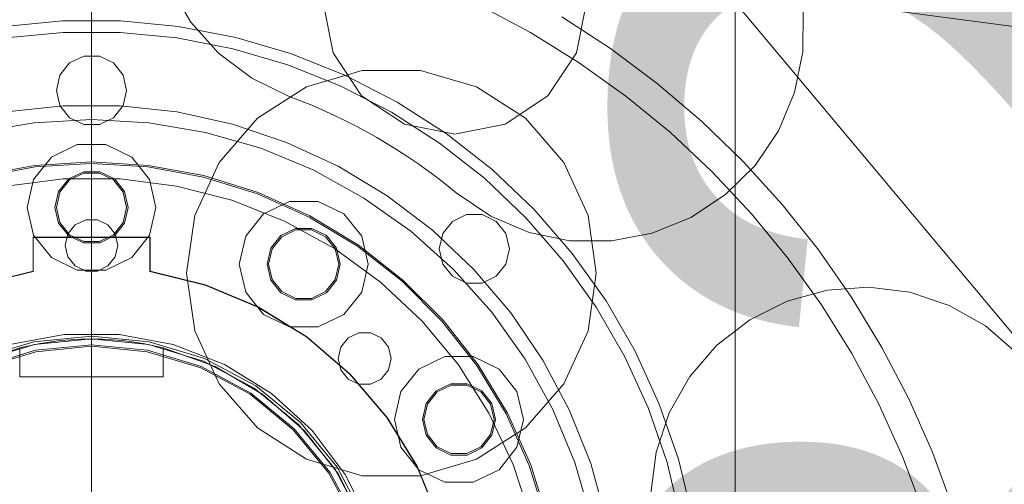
# Model space of a CAD drawing. Header units: millimetres. Extents: x -4395 to 65662, y -65530 to 6847.
# Tile 862 of 1034: x 24426 to 24762, y 1775 to 1934. Entities that reach past the tile are written whole.
import ezdxf

# ---------------------------------------------------------------- set-up
doc = ezdxf.new("R2010")
doc.units = ezdxf.units.MM
for name, color, linetype, lineweight in [('COTAS_O', 1, 'Continuous', 0), ('COTAS_P', 1, 'Continuous', 0), ('lateral_briquetadora', 7, 'Continuous', 0)]:
    doc.layers.add(name, color=color, linetype=linetype, lineweight=lineweight)
doc.dimstyles.new('R19_100', dxfattribs={"dimtxt": 250, "dimasz": 150, "dimexe": 150, "dimexo": 80, "dimgap": 100, "dimtad": 1, "dimtih": 1, "dimtoh": 1, "dimdsep": 46, "dimcen": 0.09, "dimadec": 0, "dimazin": 0, "dimtfac": 1, "dimtdec": 4, "dimtofl": 0, "dimtmove": 0, "dimatfit": 3, "dimfxl": 1, "dimtolj": 1, "dimtzin": 0, "dimarcsym": 0})

# ---------------------------------------------------------------- blocks, each defined once
blk = doc.blocks.new('DIM_R33_4')
at = {"layer": 'COTAS_P'}
for p, q in [((15248.37, 1279.09), (24311.82, 4109.09)), ((24311.82, 4109.09), (24155.23, 4107.34)), ((24311.82, 4109.09), (24182.05, 4021.43)), ((24580.07, 3250), (24311.82, 4109.09)), ((15248.37, 1279.09), (15378.14, 1366.76)), ((15248.37, 1279.09), (15404.97, 1280.85)), ((15516.62, 420), (15248.37, 1279.09))]:
    blk.add_line(p, q, dxfattribs=at)
blk.add_text('9495 P', height=250, rotation=17.3406, dxfattribs=at).set_placement((19750.29, 2789.55))
blk = doc.blocks.new('DIM_R33_6')
at = {"layer": 'COTAS_P'}
for p, q in [((24580.07, 3250), (24980.07, 3250)), ((24980.07, 3250), (24935.07, 3100)), ((24980.07, 0), (24980.07, 3250)), ((24980.07, 3250), (25025.07, 3100)), ((24980.07, 0), (24935.07, 150)), ((24980.07, 0), (25025.07, 150)), ((24580.07, 0), (24980.07, 0))]:
    blk.add_line(p, q, dxfattribs=at)
blk.add_text('3250 P', height=250, rotation=90, dxfattribs=at).set_placement((24880.07, 1625))
blk = doc.blocks.new('DIM_R33_7')
at = {"layer": 'COTAS_P'}
for p, q in [((24250.07, 2141), (24400.07, 2186)), ((26750.07, 2141), (26600.07, 2186)), ((24250.07, 1241), (24250.07, 2141)), ((24250.07, 2141), (26750.07, 2141)), ((24250.07, 2141), (24400.07, 2096)), ((26750.07, 2141), (26600.07, 2096)), ((26750.07, 1241), (26750.07, 2141))]:
    blk.add_line(p, q, dxfattribs=at)
blk.add_text('2500 P', height=250, dxfattribs=at).set_placement((25500.07, 2241))
blk = doc.blocks.new('DIM_R33_27')
at = {"layer": 'COTAS_O'}
for p, q in [((23750.07, 2330), (24450.07, 2330)), ((24450.07, 2330), (24405.07, 2180)), ((24450.07, 0), (24450.07, 2330)), ((24450.07, 2330), (24495.07, 2180)), ((24450.07, 0), (24405.07, 150)), ((24450.07, 0), (24495.07, 150)), ((23750.07, 0), (24450.07, 0))]:
    blk.add_line(p, q, dxfattribs=at)
blk.add_text('2330 O', height=250, rotation=90, dxfattribs=at).set_placement((24350.07, 1165))

msp = doc.modelspace()

# ---------------------------------------------------------------- linework, layer by layer
at = {"layer": 'lateral_briquetadora'}
for p, q in [((26235.991, 1736.548), (24489.68, 1968.382)), ((24484.035, 1933.346), (24476.851, 1945.609)), ((24532.618, 1922.77), (24529.192, 1939.991)), ((24582.754, 1939.062), (24600.067, 1929.808)), ((24619.192, 1939.991), (24615.767, 1922.77)), ((24670.067, 1940), (24670.067, 1510)), ((24670.067, 1940), (25030.067, 1510)), ((24610.769, 1935.094), (24627.424, 1924.253)), ((24693.277, 1937.34), (24693.187, 1923.128)), ((24420.324, 1931.873), (24440.123, 1933.763)), ((24440.123, 1933.763), (24460.012, 1933.763)), ((24460.012, 1933.763), (24479.811, 1931.873)), ((24479.811, 1931.873), (24499.341, 1928.109)), ((24493.474, 1922.72), (24484.035, 1933.346)), ((24420.893, 1927.913), (24440.313, 1929.768)), ((24440.313, 1929.768), (24459.822, 1929.768)), ((24459.822, 1929.768), (24479.242, 1927.913)), ((24600.067, 1929.808), (24616.739, 1919.441)), ((24479.242, 1927.913), (24498.398, 1924.221)), ((24499.341, 1928.109), (24518.425, 1922.505)), ((24447.397, 1921.699), (24442.586, 1919.382)), ((24452.738, 1921.699), (24447.397, 1921.699)), ((24457.549, 1919.382), (24452.738, 1921.699)), ((24504.805, 1914.14), (24493.474, 1922.72)), ((24498.398, 1924.221), (24517.116, 1918.725)), ((24518.425, 1922.505), (24536.889, 1915.113)), ((24542.373, 1908.171), (24532.618, 1922.77)), ((24615.767, 1922.77), (24606.012, 1908.171)), ((24627.424, 1924.253), (24643.349, 1912.368)), ((24693.187, 1923.128), (24690.325, 1909.207)), ((24442.586, 1919.382), (24439.256, 1915.207)), ((24460.879, 1915.207), (24457.549, 1919.382)), ((24517.116, 1918.725), (24535.228, 1911.475)), ((24616.739, 1919.441), (24632.696, 1908.006)), ((24439.256, 1915.207), (24438.067, 1910)), ((24462.067, 1910), (24460.879, 1915.207)), ((24523.488, 1911.209), (24542.605, 1916.823)), ((24536.889, 1915.113), (24554.567, 1905.999)), ((24542.605, 1916.823), (24562.53, 1916.823)), ((24562.53, 1916.823), (24581.647, 1911.209)), ((24517.591, 1907.936), (24504.805, 1914.14)), ((24535.228, 1911.475), (24552.567, 1902.535)), ((24643.349, 1912.368), (24658.481, 1899.486)), ((24438.067, 1910), (24439.256, 1904.793)), ((24460.879, 1904.793), (24462.067, 1910)), ((24506.727, 1900.438), (24523.488, 1911.209)), ((24521.463, 1906.46), (24517.591, 1907.936)), ((24556.972, 1898.416), (24542.373, 1908.171)), ((24581.647, 1911.209), (24598.408, 1900.438)), ((24606.012, 1908.171), (24591.413, 1898.416)), ((24632.696, 1908.006), (24647.871, 1895.552)), ((24690.325, 1909.207), (24684.803, 1896.111)), ((24440.322, 1904.736), (24420.947, 1902.629)), ((24439.256, 1904.793), (24442.586, 1900.618)), ((24459.812, 1904.736), (24440.322, 1904.736)), ((24457.549, 1900.618), (24460.879, 1904.793)), ((24479.188, 1902.629), (24459.812, 1904.736)), ((24525.303, 1904.902), (24521.463, 1906.46)), ((24529.108, 1903.263), (24525.303, 1904.902)), ((24554.567, 1905.999), (24571.299, 1895.246)), ((24498.223, 1898.439), (24479.188, 1902.629)), ((24532.878, 1901.543), (24529.108, 1903.263)), ((24536.611, 1899.743), (24532.878, 1901.543)), ((24552.567, 1902.535), (24568.979, 1891.988)), ((24411.126, 1895.612), (24430.474, 1898.9)), ((24430.474, 1898.9), (24450.067, 1900)), ((24442.586, 1900.618), (24447.397, 1898.301)), ((24447.397, 1898.301), (24452.738, 1898.301)), ((24450.067, 1900), (24469.661, 1898.9)), ((24452.738, 1898.301), (24457.549, 1900.618)), ((24469.661, 1898.9), (24489.009, 1895.612)), ((24493.68, 1885.38), (24506.727, 1900.438)), ((24516.692, 1892.216), (24498.223, 1898.439)), ((24540.304, 1897.865), (24536.611, 1899.743)), ((24543.957, 1895.909), (24540.304, 1897.865)), ((24574.192, 1894.991), (24556.972, 1898.416)), ((24591.413, 1898.416), (24574.192, 1894.991)), ((24598.408, 1900.438), (24611.455, 1885.38)), ((24658.481, 1899.486), (24672.756, 1885.662)), ((24489.009, 1895.612), (24507.866, 1890.18)), ((24547.567, 1893.875), (24543.957, 1895.909)), ((24571.299, 1895.246), (24586.933, 1882.952)), ((24647.871, 1895.552), (24662.2, 1882.132)), ((24684.803, 1896.111), (24676.831, 1884.344)), ((24436.351, 1887.2), (24445.172, 1891.448)), ((24445.172, 1891.448), (24454.963, 1891.448)), ((24454.963, 1891.448), (24463.784, 1887.2)), ((24534.381, 1884.032), (24516.692, 1892.216)), ((24551.134, 1891.765), (24547.567, 1893.875)), ((24554.654, 1889.58), (24551.134, 1891.765)), ((24568.979, 1891.988), (24584.314, 1879.929)), ((24507.866, 1890.18), (24525.997, 1882.67)), ((24558.128, 1887.321), (24554.654, 1889.58)), ((24430.246, 1879.545), (24436.351, 1887.2)), ((24430.721, 1884.33), (24450.067, 1885.5)), ((24430.782, 1883.833), (24450.067, 1885)), ((24450.067, 1885.5), (24469.414, 1884.33)), ((24450.067, 1885), (24469.353, 1883.833)), ((24463.784, 1887.2), (24469.889, 1879.545)), ((24485.403, 1867.256), (24493.68, 1885.38)), ((24561.553, 1884.988), (24558.128, 1887.321)), ((24564.927, 1882.583), (24561.553, 1884.988)), ((24611.455, 1885.38), (24619.732, 1867.256)), ((24672.756, 1885.662), (24686.116, 1870.951)), ((24411.657, 1880.836), (24430.721, 1884.33)), ((24411.777, 1880.351), (24430.782, 1883.833)), ((24442.274, 1879.773), (24447.286, 1882.187)), ((24442.586, 1879.382), (24447.397, 1881.699)), ((24447.286, 1882.187), (24452.849, 1882.187)), ((24447.397, 1881.699), (24452.738, 1881.699)), ((24452.738, 1881.699), (24457.549, 1879.382)), ((24452.849, 1882.187), (24457.861, 1879.773)), ((24469.353, 1883.833), (24488.358, 1880.351)), ((24469.414, 1884.33), (24488.478, 1880.836)), ((24525.997, 1882.67), (24543.173, 1873.177)), ((24551.081, 1873.984), (24534.381, 1884.032)), ((24568.249, 1880.107), (24564.927, 1882.583)), ((24586.933, 1882.952), (24601.328, 1869.227)), ((24662.2, 1882.132), (24675.619, 1867.804)), ((24676.831, 1884.344), (24666.718, 1874.359)), ((24421.023, 1877.255), (24440.335, 1879.694)), ((24428.067, 1870), (24430.246, 1879.545)), ((24438.805, 1875.424), (24442.274, 1879.773)), ((24439.256, 1875.207), (24442.586, 1879.382)), ((24440.335, 1879.694), (24459.8, 1879.694)), ((24457.549, 1879.382), (24460.879, 1875.207)), ((24457.861, 1879.773), (24461.33, 1875.424)), ((24459.8, 1879.694), (24479.112, 1877.255)), ((24469.889, 1879.545), (24472.067, 1870)), ((24488.358, 1880.351), (24506.804, 1874.603)), ((24488.478, 1880.836), (24506.982, 1875.07)), ((24571.518, 1877.56), (24568.249, 1880.107)), ((24584.314, 1879.929), (24598.433, 1866.466)), ((24437.567, 1870), (24438.805, 1875.424)), ((24438.067, 1870), (24439.256, 1875.207)), ((24460.879, 1875.207), (24462.067, 1870)), ((24461.33, 1875.424), (24462.567, 1870)), ((24479.112, 1877.255), (24497.965, 1872.414)), ((24506.804, 1874.603), (24524.423, 1866.673)), ((24506.982, 1875.07), (24524.656, 1867.116)), ((24574.733, 1874.945), (24571.518, 1877.56)), ((24586.499, 1866.974), (24574.733, 1874.945)), ((24666.718, 1874.359), (24654.85, 1866.538)), ((24497.965, 1872.414), (24516.063, 1865.248)), ((24508.851, 1867.774), (24517.672, 1872.022)), ((24517.672, 1872.022), (24527.463, 1872.022)), ((24527.463, 1872.022), (24536.284, 1867.774)), ((24543.173, 1873.177), (24559.178, 1861.821)), ((24566.597, 1862.189), (24551.081, 1873.984)), ((24686.116, 1870.951), (24698.506, 1855.414)), ((24430.246, 1860.455), (24428.067, 1870)), ((24438.805, 1864.576), (24437.567, 1870)), ((24439.256, 1864.793), (24438.067, 1870)), ((24462.067, 1870), (24460.879, 1864.793)), ((24462.567, 1870), (24461.33, 1864.576)), ((24472.067, 1870), (24469.889, 1860.455)), ((24502.746, 1860.119), (24508.851, 1867.774)), ((24536.284, 1867.774), (24542.389, 1860.119)), ((24601.328, 1869.227), (24614.353, 1854.195)), ((24675.619, 1867.804), (24688.073, 1852.628)), ((24442.274, 1860.227), (24438.805, 1864.576)), ((24442.586, 1860.618), (24439.256, 1864.793)), ((24444.456, 1864.036), (24448.065, 1865.774)), ((24448.065, 1865.774), (24452.07, 1865.774)), ((24452.07, 1865.774), (24455.679, 1864.036)), ((24460.879, 1864.793), (24457.549, 1860.618)), ((24461.33, 1864.576), (24457.861, 1860.227)), ((24482.567, 1847.535), (24485.403, 1867.256)), ((24516.063, 1865.248), (24533.121, 1855.871)), ((24524.423, 1866.673), (24540.958, 1856.677)), ((24524.656, 1867.116), (24541.242, 1857.089)), ((24573.4, 1865.197), (24570.071, 1861.021)), ((24578.212, 1867.514), (24573.4, 1865.197)), ((24583.552, 1867.514), (24578.212, 1867.514)), ((24588.364, 1865.197), (24583.552, 1867.514)), ((24599.595, 1861.452), (24586.499, 1866.974)), ((24591.694, 1861.021), (24588.364, 1865.197)), ((24598.433, 1866.466), (24611.208, 1851.723)), ((24619.732, 1867.256), (24622.567, 1847.535)), ((24654.85, 1866.538), (24641.685, 1861.183)), ((24441.067, 1857), (24441.959, 1860.905)), ((24441.959, 1860.905), (24444.456, 1864.036)), ((24455.679, 1864.036), (24458.176, 1860.905)), ((24458.176, 1860.905), (24459.067, 1857)), ((24514.774, 1860.347), (24519.786, 1862.76)), ((24515.086, 1859.956), (24519.897, 1862.273)), ((24519.786, 1862.76), (24525.349, 1862.76)), ((24519.897, 1862.273), (24525.238, 1862.273)), ((24525.238, 1862.273), (24530.049, 1859.956)), ((24525.349, 1862.76), (24530.361, 1860.347)), ((24559.178, 1861.821), (24573.811, 1848.744)), ((24580.747, 1848.786), (24566.597, 1862.189)), ((24570.071, 1861.021), (24568.882, 1855.815)), ((24592.882, 1855.815), (24591.694, 1861.021)), ((24613.516, 1858.59), (24599.595, 1861.452)), ((24641.685, 1861.183), (24627.729, 1858.499)), ((24430.067, 1859.75), (24470.067, 1859.75)), ((24430.067, 1848.136), (24430.067, 1859.75)), ((24430.167, 1848.051), (24430.167, 1859.65)), ((24430.167, 1859.65), (24469.967, 1859.65)), ((24436.351, 1852.8), (24430.246, 1860.455)), ((24447.286, 1857.813), (24442.274, 1860.227)), ((24447.397, 1858.301), (24442.586, 1860.618)), ((24452.849, 1857.813), (24447.286, 1857.813)), ((24452.738, 1858.301), (24447.397, 1858.301)), ((24457.549, 1860.618), (24452.738, 1858.301)), ((24457.861, 1860.227), (24452.849, 1857.813)), ((24469.889, 1860.455), (24463.784, 1852.8)), ((24469.967, 1859.65), (24469.967, 1848.051)), ((24470.067, 1859.75), (24470.067, 1848.136)), ((24500.567, 1850.574), (24502.746, 1860.119)), ((24511.305, 1855.997), (24514.774, 1860.347)), ((24511.756, 1855.78), (24515.086, 1859.956)), ((24530.049, 1859.956), (24533.379, 1855.78)), ((24530.361, 1860.347), (24533.83, 1855.997)), ((24542.389, 1860.119), (24544.567, 1850.574)), ((24627.729, 1858.499), (24613.516, 1858.59)), ((24441.959, 1853.095), (24441.067, 1857)), ((24459.067, 1857), (24458.176, 1853.095)), ((24510.067, 1850.574), (24511.305, 1855.997)), ((24510.567, 1850.574), (24511.756, 1855.78)), ((24533.121, 1855.871), (24548.868, 1844.43)), ((24533.379, 1855.78), (24534.567, 1850.574)), ((24533.83, 1855.997), (24535.067, 1850.574)), ((24540.958, 1856.677), (24556.167, 1844.762)), ((24541.242, 1857.089), (24556.499, 1845.136)), ((24568.882, 1855.815), (24570.071, 1850.608)), ((24591.694, 1850.608), (24592.882, 1855.815)), ((24614.353, 1854.195), (24625.889, 1837.994)), ((24698.506, 1855.414), (24709.875, 1839.116)), ((24445.172, 1848.552), (24436.351, 1852.8)), ((24444.456, 1849.964), (24441.959, 1853.095)), ((24463.784, 1852.8), (24454.963, 1848.552)), ((24458.176, 1853.095), (24455.679, 1849.964)), ((24611.208, 1851.723), (24622.524, 1835.831)), ((24688.073, 1852.628), (24699.508, 1836.671)), ((24411.103, 1843.509), (24430.067, 1848.136)), ((24411.206, 1843.437), (24430.167, 1848.051)), ((24448.065, 1848.226), (24444.456, 1849.964)), ((24454.963, 1848.552), (24445.172, 1848.552)), ((24452.07, 1848.226), (24448.065, 1848.226)), ((24455.679, 1849.964), (24452.07, 1848.226)), ((24469.967, 1848.051), (24488.929, 1843.437)), ((24470.067, 1848.136), (24489.032, 1843.509)), ((24485.403, 1827.814), (24482.567, 1847.535)), ((24502.746, 1841.028), (24500.567, 1850.574)), ((24511.305, 1845.15), (24510.067, 1850.574)), ((24511.756, 1845.367), (24510.567, 1850.574)), ((24534.567, 1850.574), (24533.379, 1845.367)), ((24535.067, 1850.574), (24533.83, 1845.15)), ((24544.567, 1850.574), (24542.389, 1841.028)), ((24570.071, 1850.608), (24573.4, 1846.433)), ((24573.811, 1848.744), (24586.888, 1834.111)), ((24593.364, 1833.931), (24580.747, 1848.786)), ((24588.364, 1846.433), (24591.694, 1850.608)), ((24622.567, 1847.535), (24619.732, 1827.814)), ((24514.774, 1840.801), (24511.305, 1845.15)), ((24515.086, 1841.192), (24511.756, 1845.367)), ((24533.379, 1845.367), (24530.049, 1841.192)), ((24533.83, 1845.15), (24530.361, 1840.801)), ((24548.868, 1844.43), (24563.058, 1831.105)), ((24556.167, 1844.762), (24569.829, 1831.1)), ((24556.499, 1845.136), (24570.203, 1831.431)), ((24573.4, 1846.433), (24578.212, 1844.116)), ((24578.212, 1844.116), (24583.552, 1844.116)), ((24583.552, 1844.116), (24588.364, 1846.433)), ((24488.929, 1843.437), (24506.938, 1835.92)), ((24489.032, 1843.509), (24507.043, 1835.979)), ((24508.851, 1833.373), (24502.746, 1841.028)), ((24519.786, 1838.387), (24514.774, 1840.801)), ((24519.897, 1838.875), (24515.086, 1841.192)), ((24530.049, 1841.192), (24525.238, 1838.875)), ((24530.361, 1840.801), (24525.349, 1838.387)), ((24542.389, 1841.028), (24536.284, 1833.373)), ((24687.741, 1837.945), (24701.446, 1841.711)), ((24701.446, 1841.711), (24715.622, 1842.731)), ((24715.622, 1842.731), (24729.724, 1840.966)), ((24729.724, 1840.966), (24743.211, 1836.483)), ((24525.349, 1838.387), (24519.786, 1838.387)), ((24525.238, 1838.875), (24519.897, 1838.875)), ((24625.889, 1837.994), (24635.834, 1820.769)), ((24675.035, 1831.578), (24687.741, 1837.945)), ((24709.875, 1839.116), (24720.176, 1822.122)), ((24506.938, 1835.92), (24523.553, 1825.685)), ((24507.043, 1835.979), (24523.658, 1825.732)), ((24586.888, 1834.111), (24598.244, 1818.106)), ((24604.302, 1817.8), (24593.364, 1833.931)), ((24622.524, 1835.831), (24632.279, 1818.936)), ((24699.508, 1836.671), (24709.875, 1820)), ((24743.211, 1836.483), (24755.564, 1829.456)), ((24517.672, 1829.125), (24508.851, 1833.373)), ((24536.284, 1833.373), (24527.463, 1829.125)), ((24563.058, 1831.105), (24575.465, 1816.107)), ((24569.829, 1831.1), (24581.745, 1815.89)), ((24570.203, 1831.431), (24582.156, 1816.174)), ((24663.815, 1822.854), (24675.035, 1831.578)), ((24493.68, 1809.69), (24485.403, 1827.814)), ((24527.463, 1829.125), (24517.672, 1829.125)), ((24619.732, 1827.814), (24611.455, 1809.69)), ((24755.564, 1829.456), (24766.31, 1820.153)), ((24430.363, 1824.059), (24411.416, 1818.312)), ((24422.154, 1823.106), (24440.656, 1826.565)), ((24450.067, 1826), (24430.363, 1824.059)), ((24430.558, 1823.079), (24450.067, 1825)), ((24439.479, 1824.438), (24432.479, 1823.441)), ((24446.532, 1824.937), (24439.479, 1824.438)), ((24440.656, 1826.565), (24459.479, 1826.565)), ((24453.603, 1824.937), (24446.532, 1824.937)), ((24469.772, 1824.059), (24450.067, 1826)), ((24450.067, 1825), (24469.577, 1823.079)), ((24460.656, 1824.438), (24453.603, 1824.937)), ((24459.479, 1826.565), (24477.981, 1823.106)), ((24467.655, 1823.441), (24460.656, 1824.438)), ((24488.719, 1818.312), (24469.772, 1824.059)), ((24523.553, 1825.685), (24538.368, 1812.981)), ((24523.658, 1825.732), (24538.472, 1813.018)), ((24535.297, 1822.243), (24537.794, 1825.375)), ((24537.794, 1825.375), (24541.403, 1827.112)), ((24541.403, 1827.112), (24545.408, 1827.112)), ((24545.408, 1827.112), (24549.017, 1825.375)), ((24549.017, 1825.375), (24551.514, 1822.243)), ((24407.785, 1815.621), (24425.567, 1821.952)), ((24411.799, 1817.388), (24430.558, 1823.079)), ((24412.565, 1815.54), (24430.949, 1821.117)), ((24412.756, 1815.078), (24431.046, 1820.627)), ((24432.479, 1823.441), (24425.567, 1821.952)), ((24425.567, 1812), (24425.567, 1821.952)), ((24430.949, 1821.117), (24450.067, 1823)), ((24431.046, 1820.627), (24450.067, 1822.5)), ((24450.067, 1823), (24469.186, 1821.117)), ((24450.067, 1822.5), (24469.089, 1820.627)), ((24474.567, 1821.952), (24467.655, 1823.441)), ((24469.089, 1820.627), (24487.379, 1815.078)), ((24469.186, 1821.117), (24487.57, 1815.54)), ((24469.577, 1823.079), (24488.336, 1817.388)), ((24474.567, 1821.952), (24492.35, 1815.621)), ((24474.567, 1821.952), (24474.567, 1812)), ((24477.981, 1823.106), (24495.533, 1816.307)), ((24534.406, 1818.338), (24535.297, 1822.243)), ((24551.514, 1822.243), (24552.406, 1818.338)), ((24635.834, 1820.769), (24644.096, 1802.677)), ((24654.512, 1812.109), (24663.815, 1822.854)), ((24720.176, 1822.122), (24729.368, 1804.504)), ((24488.336, 1817.388), (24505.625, 1808.147)), ((24506.18, 1808.978), (24488.719, 1818.312)), ((24535.297, 1814.433), (24534.406, 1818.338)), ((24552.406, 1818.338), (24551.514, 1814.433)), ((24561.924, 1814.7), (24570.746, 1818.948)), ((24570.746, 1818.948), (24580.537, 1818.948)), ((24580.537, 1818.948), (24589.358, 1814.7)), ((24598.244, 1818.106), (24607.737, 1800.93)), ((24613.431, 1800.58), (24604.302, 1817.8)), ((24632.279, 1818.936), (24640.383, 1801.191)), ((24709.875, 1820), (24719.129, 1802.687)), ((24487.379, 1815.078), (24504.236, 1806.068)), ((24487.57, 1815.54), (24504.513, 1806.484)), ((24492.35, 1815.621), (24508.626, 1806.061)), ((24495.533, 1816.307), (24511.536, 1806.398)), ((24537.794, 1811.302), (24535.297, 1814.433)), ((24551.514, 1814.433), (24549.017, 1811.302)), ((24555.82, 1807.045), (24561.924, 1814.7)), ((24575.465, 1816.107), (24585.895, 1799.672)), ((24581.745, 1815.89), (24591.74, 1799.356)), ((24582.156, 1816.174), (24592.183, 1799.588)), ((24589.358, 1814.7), (24595.462, 1807.045)), ((24474.567, 1812), (24425.567, 1812)), ((24541.403, 1809.564), (24537.794, 1811.302)), ((24538.368, 1812.981), (24551.017, 1798.122)), ((24538.472, 1813.018), (24551.12, 1798.15)), ((24549.017, 1811.302), (24545.408, 1809.564)), ((24647.484, 1799.756), (24654.512, 1812.109)), ((24506.727, 1794.633), (24493.68, 1809.69)), ((24505.625, 1808.147), (24520.778, 1795.711)), ((24521.485, 1796.418), (24506.18, 1808.978)), ((24545.408, 1809.564), (24541.403, 1809.564)), ((24553.641, 1797.5), (24555.82, 1807.045)), ((24564.379, 1802.924), (24567.848, 1807.273)), ((24567.848, 1807.273), (24572.86, 1809.687)), ((24568.159, 1806.882), (24572.971, 1809.199)), ((24572.86, 1809.687), (24578.423, 1809.687)), ((24572.971, 1809.199), (24578.311, 1809.199)), ((24578.311, 1809.199), (24583.123, 1806.882)), ((24578.423, 1809.687), (24583.435, 1807.273)), ((24583.435, 1807.273), (24586.903, 1802.924)), ((24595.462, 1807.045), (24597.641, 1797.5)), ((24611.455, 1809.69), (24598.408, 1794.633)), ((24504.236, 1806.068), (24519.01, 1793.943)), ((24504.513, 1806.484), (24519.364, 1794.296)), ((24508.626, 1806.061), (24522.815, 1793.613)), ((24511.536, 1806.398), (24525.446, 1793.717)), ((24564.83, 1802.707), (24568.159, 1806.882)), ((24583.123, 1806.882), (24586.453, 1802.707)), ((24729.368, 1804.504), (24737.412, 1786.333)), ((24563.141, 1797.5), (24564.379, 1802.924)), ((24563.641, 1797.5), (24564.83, 1802.707)), ((24586.453, 1802.707), (24587.641, 1797.5)), ((24586.903, 1802.924), (24588.141, 1797.5)), ((24607.737, 1800.93), (24615.247, 1782.799)), ((24620.645, 1782.474), (24613.431, 1800.58)), ((24640.383, 1801.191), (24646.764, 1782.755)), ((24644.096, 1802.677), (24650.602, 1783.882)), ((24719.129, 1802.687), (24727.231, 1784.805)), ((24551.017, 1798.122), (24561.193, 1781.469)), ((24551.12, 1798.15), (24561.295, 1781.489)), ((24555.82, 1787.955), (24553.641, 1797.5)), ((24564.379, 1792.076), (24563.141, 1797.5)), ((24564.83, 1792.293), (24563.641, 1797.5)), ((24585.895, 1799.672), (24594.183, 1782.059)), ((24587.641, 1797.5), (24586.453, 1792.293)), ((24588.141, 1797.5), (24586.903, 1792.076)), ((24591.74, 1799.356), (24599.67, 1781.737)), ((24592.183, 1799.588), (24600.138, 1781.914)), ((24597.641, 1797.5), (24595.462, 1787.955)), ((24643.002, 1786.269), (24647.484, 1799.756)), ((24523.488, 1783.861), (24506.727, 1794.633)), ((24519.01, 1793.943), (24531.136, 1779.168)), ((24519.364, 1794.296), (24531.552, 1779.446)), ((24520.778, 1795.711), (24533.214, 1780.557)), ((24534.046, 1781.113), (24521.485, 1796.418)), ((24522.815, 1793.613), (24534.413, 1778.72)), ((24525.446, 1793.717), (24536.79, 1778.696)), ((24598.408, 1794.633), (24581.647, 1783.861)), ((24567.848, 1787.727), (24564.379, 1792.076)), ((24568.159, 1788.118), (24564.83, 1792.293)), ((24586.453, 1792.293), (24583.123, 1788.118)), ((24586.903, 1792.076), (24583.435, 1787.727)), ((24561.924, 1780.3), (24555.82, 1787.955)), ((24572.86, 1785.313), (24567.848, 1787.727)), ((24572.971, 1785.801), (24568.159, 1788.118)), ((24583.123, 1788.118), (24578.311, 1785.801)), ((24583.435, 1787.727), (24578.423, 1785.313)), ((24595.462, 1787.955), (24589.358, 1780.3)), ((24542.605, 1778.248), (24523.488, 1783.861)), ((24581.647, 1783.861), (24562.53, 1778.248)), ((24578.423, 1785.313), (24572.86, 1785.313)), ((24578.311, 1785.801), (24572.971, 1785.801)), ((24641.237, 1772.166), (24643.002, 1786.269)), ((24650.602, 1783.882), (24655.291, 1764.554)), ((24727.231, 1784.805), (24734.147, 1766.432)), ((24737.412, 1786.333), (24744.275, 1767.684)), ((24533.214, 1780.557), (24542.455, 1763.268)), ((24543.379, 1763.651), (24534.046, 1781.113)), ((24561.193, 1781.469), (24568.644, 1763.433)), ((24561.295, 1781.489), (24568.745, 1763.446)), ((24570.746, 1776.052), (24561.924, 1780.3)), ((24589.358, 1780.3), (24580.537, 1776.052)), ((24594.183, 1782.059), (24600.198, 1763.547)), ((24599.67, 1781.737), (24605.418, 1763.291)), ((24600.138, 1781.914), (24605.904, 1763.41)), ((24615.247, 1782.799), (24620.68, 1763.941)), ((24625.859, 1763.695), (24620.645, 1782.474)), ((24646.764, 1782.755), (24651.363, 1763.797)), ((24531.136, 1779.168), (24540.146, 1762.312)), ((24531.552, 1779.446), (24540.608, 1762.503)), ((24534.413, 1778.72), (24543.005, 1761.914)), ((24536.79, 1778.696), (24545.18, 1761.847)), ((24562.53, 1778.248), (24542.605, 1778.248)), ((24580.537, 1776.052), (24570.746, 1776.052))]:
    msp.add_line(p, q, dxfattribs=at)

# ---------------------------------------------------------------- dimensions: what is measured, and where the dimension line sits
at = {"layer": 'COTAS_O'}
dim = msp.add_aligned_dim(p1=(23750.067, 0), p2=(23750.067, 2330), distance=-700, text='<> O', dimstyle='R19_100', dxfattribs=at)
dim.commit()
dim.dimension.update_dxf_attribs({"geometry": 'DIM_R33_27', "text_midpoint": (24450.067, 1165)})
at = {"layer": 'COTAS_P'}
for p1, p2, distance, picture, middle in [((15516.618, 420), (24580.067, 3250), 900, 'DIM_R33_4', (19780.096, 2694.095)), ((24580.067, 0), (24580.067, 3250), -400, 'DIM_R33_6', (24980.067, 1625)), ((24250.067, 1241), (26750.067, 1241), 900, 'DIM_R33_7', (25500.067, 2141))]:
    dim = msp.add_aligned_dim(p1=p1, p2=p2, distance=distance, text='<> P', dimstyle='R19_100', dxfattribs=at)
    dim.commit()
    dim.dimension.update_dxf_attribs({"geometry": picture, "text_midpoint": middle})

doc.saveas('drawing.dxf')
